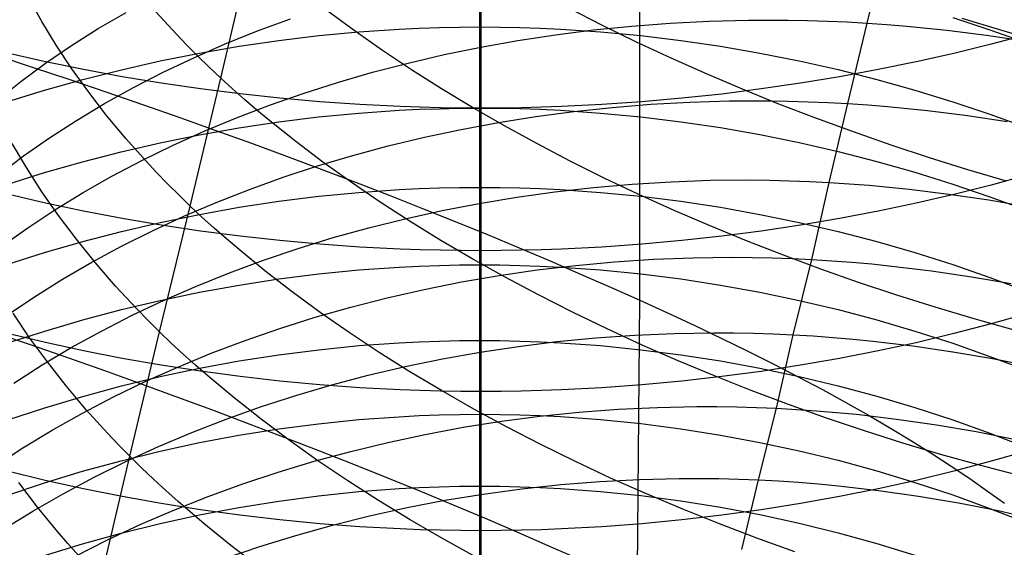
# Model space of a CAD drawing. Extents: x -383 to 1849, y -1185 to -529.
# Tile 718 of 870: x 1784.44 to 1796.32, y -1076.66 to -1070.29. Entities that reach past the tile are written whole.
import ezdxf

# ---------------------------------------------------------------- set-up
doc = ezdxf.new("R2010")
doc.units = 0
doc.layers.add('PREDEFINITO', color=7, linetype='CONTINUOUS')

msp = doc.modelspace()

# ---------------------------------------------------------------- linework, layer by layer
at = {"layer": 'PREDEFINITO'}
for p, q in [((1791.924, -1073.673, 433.135), (1791.926, -1066.895, 433.168)), ((1789.992, -1069.376, 626.348), (1789.992, -1070.375, 625.294)), ((1794.667, -1070.329, 525.061), (1794.914, -1069.337, 524.013)), ((1786.867, -1070.992, 494.601), (1787.239, -1069.425, 493.509)), ((1790.007, -1069.61, 664.078), (1790.007, -1071.355, 663.013)), ((1784.709, -1070.311, 498.373), (1784.55, -1070.024, 498.737)), ((1785.39, -1070.396, 518.295), (1785.725, -1070.2, 518.593)), ((1786.332, -1070.462, 495.22), (1786.085, -1070.193, 495.543)), ((1788.477, -1070.42, 492.38), (1788.148, -1070.177, 492.647)), ((1791.473, -1070.356, 489.734), (1791.07, -1070.15, 489.924)), ((1784.883, -1070.596, 498.014), (1784.709, -1070.311, 498.373)), ((1787.311, -1070.424, 521.06), (1787.708, -1070.276, 521.311)), ((1791.365, -1070.41, 524.225), (1791.827, -1070.364, 524.378)), ((1791.885, -1070.558, 489.556), (1791.473, -1070.356, 489.734)), ((1791.827, -1070.364, 524.378), (1792.293, -1070.328, 524.52)), ((1792.293, -1070.328, 524.52), (1792.763, -1070.305, 524.651)), ((1792.763, -1070.305, 524.651), (1793.236, -1070.293, 524.771)), ((1793.236, -1070.293, 524.771), (1793.711, -1070.293, 524.88)), ((1793.711, -1070.293, 524.88), (1793.949, -1070.297, 524.929)), ((1793.949, -1070.297, 524.929), (1794.188, -1070.305, 524.976)), ((1794.188, -1070.305, 524.976), (1794.428, -1070.315, 525.02)), ((1794.428, -1070.315, 525.02), (1794.667, -1070.329, 525.061)), ((1794.435, -1071.301, 526.13), (1794.667, -1070.329, 525.061)), ((1794.667, -1070.329, 525.061), (1794.908, -1070.346, 525.098)), ((1794.908, -1070.346, 525.098), (1795.148, -1070.366, 525.133)), ((1795.148, -1070.366, 525.133), (1795.388, -1070.389, 525.165)), ((1795.701, -1070.262, 627.132), (1796.151, -1070.411, 627.263)), ((1796.28, -1070.416, 487.44), (1795.815, -1070.272, 487.507)), ((1785.065, -1070.601, 517.99), (1785.39, -1070.396, 518.295)), ((1786.46, -1070.596, 495.062), (1786.332, -1070.462, 495.22)), ((1786.922, -1070.581, 520.802), (1787.311, -1070.424, 521.06)), ((1787.568, -1070.538, 625.432), (1788.05, -1070.48, 625.383)), ((1788.05, -1070.48, 625.383), (1788.534, -1070.434, 625.344)), ((1788.818, -1070.658, 492.124), (1788.477, -1070.42, 492.38)), ((1788.534, -1070.434, 625.344), (1789.019, -1070.402, 625.316)), ((1789.019, -1070.402, 625.316), (1789.262, -1070.39, 625.307)), ((1789.262, -1070.39, 625.307), (1789.506, -1070.382, 625.3)), ((1789.506, -1070.382, 625.3), (1789.749, -1070.377, 625.295)), ((1789.749, -1070.377, 625.295), (1789.992, -1070.375, 625.294)), ((1789.992, -1070.375, 625.294), (1790.236, -1070.377, 625.295)), ((1789.992, -1070.375, 625.294), (1789.992, -1071.355, 624.22)), ((1790.236, -1070.377, 625.295), (1790.479, -1070.382, 625.299)), ((1790.454, -1070.538, 523.887), (1790.907, -1070.469, 524.061)), ((1790.479, -1070.382, 625.299), (1790.723, -1070.39, 625.307)), ((1790.723, -1070.39, 625.307), (1790.966, -1070.401, 625.316)), ((1790.907, -1070.469, 524.061), (1791.365, -1070.41, 524.225)), ((1790.966, -1070.401, 625.316), (1791.451, -1070.434, 625.344)), ((1791.451, -1070.434, 625.344), (1791.936, -1070.48, 625.383)), ((1791.936, -1070.48, 625.383), (1792.418, -1070.538, 625.432)), ((1795.388, -1070.389, 525.165), (1795.629, -1070.415, 525.193)), ((1795.629, -1070.415, 525.193), (1796.11, -1070.476, 525.241)), ((1796.11, -1070.476, 525.241), (1796.591, -1070.549, 525.277)), ((1796.151, -1070.411, 627.263), (1796.595, -1070.569, 627.403)), ((1796.61, -1070.466, 661.685), (1796.166, -1070.584, 661.861)), ((1796.749, -1070.553, 487.387), (1796.28, -1070.416, 487.44)), ((1784.753, -1070.814, 517.679), (1785.065, -1070.601, 517.99)), ((1785.071, -1070.881, 497.663), (1784.883, -1070.596, 498.014)), ((1786.592, -1070.729, 494.906), (1786.46, -1070.596, 495.062)), ((1786.542, -1070.747, 520.536), (1786.922, -1070.581, 520.802)), ((1786.611, -1070.691, 625.562), (1787.088, -1070.608, 625.492)), ((1787.088, -1070.608, 625.492), (1787.568, -1070.538, 625.432)), ((1790.006, -1070.618, 523.704), (1790.454, -1070.538, 523.887)), ((1792.304, -1070.753, 489.389), (1791.885, -1070.558, 489.556)), ((1792.418, -1070.538, 625.432), (1792.898, -1070.608, 625.492)), ((1792.898, -1070.608, 625.492), (1793.375, -1070.691, 625.562)), ((1796.166, -1070.584, 661.861), (1795.716, -1070.694, 662.026)), ((1784.138, -1070.709, 437.823), (1784.593, -1070.859, 437.652)), ((1784.751, -1070.796, 662.178), (1784.295, -1070.693, 662.025)), ((1786.138, -1070.785, 625.643), (1786.611, -1070.691, 625.562)), ((1786.728, -1070.861, 494.752), (1786.592, -1070.729, 494.906)), ((1789.17, -1070.893, 491.88), (1788.818, -1070.658, 492.124)), ((1789.128, -1070.811, 523.308), (1789.564, -1070.709, 523.51)), ((1789.564, -1070.709, 523.51), (1790.006, -1070.618, 523.704)), ((1793.375, -1070.691, 625.562), (1793.849, -1070.785, 625.642)), ((1795.716, -1070.694, 662.026), (1795.261, -1070.797, 662.179)), ((1784.454, -1071.035, 517.362), (1784.753, -1070.814, 517.679)), ((1785.212, -1070.89, 662.319), (1784.751, -1070.796, 662.178)), ((1785.668, -1070.892, 625.733), (1786.138, -1070.785, 625.643)), ((1786.172, -1070.923, 520.263), (1786.542, -1070.747, 520.536)), ((1788.698, -1070.923, 523.096), (1789.128, -1070.811, 523.308)), ((1792.731, -1070.943, 489.235), (1792.304, -1070.753, 489.389)), ((1793.849, -1070.785, 625.642), (1794.319, -1070.891, 625.732)), ((1795.261, -1070.797, 662.179), (1794.8, -1070.891, 662.32)), ((1784.593, -1070.859, 437.652), (1785.045, -1071.01, 437.471)), ((1785.274, -1071.163, 497.319), (1785.071, -1070.881, 497.663)), ((1785.203, -1071.009, 625.833), (1785.668, -1070.892, 625.733)), ((1785.678, -1070.977, 662.448), (1785.212, -1070.89, 662.319)), ((1785.813, -1071.107, 519.983), (1786.172, -1070.923, 520.263)), ((1786.867, -1070.992, 494.601), (1786.728, -1070.861, 494.752)), ((1788.276, -1071.045, 522.875), (1788.698, -1070.923, 523.096)), ((1789.533, -1071.123, 491.646), (1789.17, -1070.893, 491.88)), ((1793.164, -1071.128, 489.093), (1792.731, -1070.943, 489.235)), ((1794.319, -1070.891, 625.732), (1794.784, -1071.009, 625.832)), ((1794.8, -1070.891, 662.32), (1794.334, -1070.977, 662.449)), ((1784.167, -1071.264, 517.04), (1784.454, -1071.035, 517.362)), ((1784.742, -1071.138, 625.942), (1785.203, -1071.009, 625.833)), ((1785.045, -1071.01, 437.471), (1785.492, -1071.162, 437.282)), ((1786.148, -1071.054, 662.564), (1785.678, -1070.977, 662.448)), ((1786.622, -1071.124, 662.667), (1786.148, -1071.054, 662.564)), ((1786.499, -1072.538, 495.724), (1786.867, -1070.992, 494.601)), ((1787.01, -1071.122, 494.452), (1786.867, -1070.992, 494.601)), ((1787.861, -1071.178, 522.646), (1788.276, -1071.045, 522.875)), ((1793.864, -1071.055, 662.565), (1793.39, -1071.124, 662.668)), ((1794.334, -1070.977, 662.449), (1793.864, -1071.055, 662.565)), ((1794.784, -1071.009, 625.832), (1795.245, -1071.138, 625.942)), ((1784.287, -1071.278, 626.061), (1784.742, -1071.138, 625.942)), ((1785.49, -1071.443, 496.983), (1785.274, -1071.163, 497.319)), ((1785.464, -1071.301, 519.696), (1785.813, -1071.107, 519.983)), ((1785.492, -1071.162, 437.282), (1785.936, -1071.316, 437.083)), ((1787.1, -1071.184, 662.757), (1786.622, -1071.124, 662.667)), ((1787.156, -1071.252, 494.307), (1787.01, -1071.122, 494.452)), ((1787.58, -1071.236, 662.834), (1787.1, -1071.184, 662.757)), ((1787.454, -1071.32, 522.409), (1787.861, -1071.178, 522.646)), ((1789.906, -1071.348, 491.423), (1789.533, -1071.123, 491.646)), ((1792.913, -1071.185, 662.758), (1792.433, -1071.236, 662.835)), ((1793.39, -1071.124, 662.668), (1792.913, -1071.185, 662.758)), ((1793.604, -1071.306, 488.963), (1793.164, -1071.128, 489.093)), ((1795.245, -1071.138, 625.942), (1795.701, -1071.278, 626.061)), ((1785.126, -1071.503, 519.402), (1785.464, -1071.301, 519.696)), ((1785.936, -1071.316, 437.083), (1786.375, -1071.47, 436.876)), ((1787.056, -1071.472, 522.163), (1787.454, -1071.32, 522.409)), ((1787.305, -1071.38, 494.163), (1787.156, -1071.252, 494.307)), ((1788.063, -1071.278, 662.898), (1787.58, -1071.236, 662.834)), ((1788.547, -1071.312, 662.948), (1788.063, -1071.278, 662.898)), ((1789.033, -1071.336, 662.984), (1788.547, -1071.312, 662.948)), ((1791.467, -1071.312, 662.948), (1790.981, -1071.336, 662.984)), ((1791.951, -1071.279, 662.898), (1791.467, -1071.312, 662.948)), ((1791.593, -1071.347, 525.462), (1792.059, -1071.309, 525.601)), ((1792.433, -1071.236, 662.835), (1791.951, -1071.279, 662.898)), ((1792.059, -1071.309, 525.601), (1792.529, -1071.283, 525.729)), ((1792.529, -1071.283, 525.729), (1793.002, -1071.269, 525.847)), ((1793.002, -1071.269, 525.847), (1793.478, -1071.267, 525.953)), ((1793.478, -1071.267, 525.953), (1793.717, -1071.271, 526.001)), ((1794.05, -1071.478, 488.846), (1793.604, -1071.306, 488.963)), ((1793.717, -1071.271, 526.001), (1793.956, -1071.278, 526.047)), ((1793.956, -1071.278, 526.047), (1794.195, -1071.288, 526.09)), ((1794.195, -1071.288, 526.09), (1794.435, -1071.301, 526.13)), ((1794.211, -1072.253, 527.217), (1794.435, -1071.301, 526.13)), ((1794.435, -1071.301, 526.13), (1794.675, -1071.317, 526.167)), ((1794.675, -1071.317, 526.167), (1794.916, -1071.336, 526.2)), ((1795.701, -1071.278, 626.061), (1796.151, -1071.428, 626.189)), ((1787.458, -1071.508, 494.022), (1787.305, -1071.38, 494.163)), ((1788.049, -1071.462, 624.308), (1788.533, -1071.416, 624.27)), ((1788.533, -1071.416, 624.27), (1789.019, -1071.382, 624.243)), ((1789.019, -1071.382, 624.243), (1789.262, -1071.37, 624.233)), ((1789.276, -1071.344, 662.996), (1789.033, -1071.336, 662.984)), ((1789.262, -1071.37, 624.233), (1789.505, -1071.362, 624.226)), ((1789.52, -1071.35, 663.005), (1789.276, -1071.344, 662.996)), ((1789.505, -1071.362, 624.226), (1789.749, -1071.357, 624.222)), ((1789.763, -1071.354, 663.011), (1789.52, -1071.35, 663.005)), ((1789.749, -1071.357, 624.222), (1789.992, -1071.355, 624.22)), ((1790.007, -1071.355, 663.013), (1789.763, -1071.354, 663.011)), ((1790.29, -1071.569, 491.212), (1789.906, -1071.348, 491.423)), ((1789.992, -1071.355, 624.22), (1790.236, -1071.356, 624.222)), ((1789.992, -1071.355, 624.22), (1789.992, -1072.312, 623.128)), ((1790.251, -1071.354, 663.011), (1790.007, -1071.355, 663.013)), ((1790.007, -1071.355, 663.013), (1790.007, -1073.077, 661.914)), ((1790.236, -1071.356, 624.222), (1790.479, -1071.361, 624.226)), ((1790.494, -1071.35, 663.005), (1790.251, -1071.354, 663.011)), ((1790.479, -1071.361, 624.226), (1790.723, -1071.37, 624.233)), ((1790.738, -1071.344, 662.996), (1790.494, -1071.35, 663.005)), ((1790.671, -1071.457, 525.152), (1791.13, -1071.396, 525.312)), ((1790.723, -1071.37, 624.233), (1790.966, -1071.381, 624.242)), ((1790.981, -1071.336, 662.984), (1790.738, -1071.344, 662.996)), ((1790.966, -1071.381, 624.242), (1791.451, -1071.415, 624.269)), ((1791.13, -1071.396, 525.312), (1791.593, -1071.347, 525.462)), ((1791.451, -1071.415, 624.269), (1791.936, -1071.461, 624.307)), ((1794.916, -1071.336, 526.2), (1795.156, -1071.359, 526.231)), ((1795.156, -1071.359, 526.231), (1795.397, -1071.384, 526.259)), ((1795.397, -1071.384, 526.259), (1795.878, -1071.445, 526.306)), ((1796.151, -1071.428, 626.189), (1796.595, -1071.59, 626.326)), ((1784.8, -1071.714, 519.102), (1785.126, -1071.503, 519.402)), ((1785.721, -1071.721, 496.655), (1785.49, -1071.443, 496.983)), ((1786.375, -1071.47, 436.876), (1786.809, -1071.625, 436.66)), ((1786.666, -1071.634, 521.91), (1787.056, -1071.472, 522.163)), ((1787.087, -1071.594, 624.415), (1787.567, -1071.522, 624.357)), ((1787.773, -1071.76, 493.748), (1787.458, -1071.508, 494.022)), ((1787.567, -1071.522, 624.357), (1788.049, -1071.462, 624.308)), ((1789.769, -1071.612, 524.802), (1790.218, -1071.529, 524.982)), ((1790.218, -1071.529, 524.982), (1790.671, -1071.457, 525.152)), ((1791.936, -1071.461, 624.307), (1792.418, -1071.52, 624.355)), ((1792.418, -1071.52, 624.355), (1792.898, -1071.591, 624.413)), ((1794.502, -1071.643, 488.742), (1794.05, -1071.478, 488.846)), ((1795.878, -1071.445, 526.306), (1796.36, -1071.517, 526.341)), ((1786.137, -1071.774, 624.563), (1786.61, -1071.678, 624.484)), ((1786.286, -1071.806, 521.649), (1786.666, -1071.634, 521.91)), ((1786.61, -1071.678, 624.484), (1787.087, -1071.594, 624.415)), ((1786.809, -1071.625, 436.66), (1787.238, -1071.78, 436.435)), ((1789.326, -1071.707, 524.613), (1789.769, -1071.612, 524.802)), ((1790.683, -1071.784, 491.013), (1790.29, -1071.569, 491.212)), ((1792.898, -1071.591, 624.413), (1793.375, -1071.675, 624.482)), ((1793.375, -1071.675, 624.482), (1793.849, -1071.771, 624.56)), ((1794.958, -1071.802, 488.65), (1794.502, -1071.643, 488.742)), ((1784.523, -1072.074, 499.142), (1784.351, -1071.782, 499.495)), ((1784.486, -1071.933, 518.796), (1784.8, -1071.714, 519.102)), ((1785.667, -1071.882, 624.651), (1786.137, -1071.774, 624.563)), ((1785.967, -1071.997, 496.335), (1785.721, -1071.721, 496.655)), ((1787.238, -1071.78, 436.435), (1787.662, -1071.936, 436.202)), ((1788.1, -1072.007, 493.485), (1787.773, -1071.76, 493.748)), ((1788.89, -1071.812, 524.415), (1789.326, -1071.707, 524.613)), ((1791.085, -1071.994, 490.824), (1790.683, -1071.784, 491.013)), ((1793.849, -1071.771, 624.56), (1794.319, -1071.879, 624.648)), ((1785.201, -1072.002, 624.749), (1785.667, -1071.882, 624.651)), ((1785.916, -1071.986, 521.381), (1786.286, -1071.806, 521.649)), ((1788.46, -1071.927, 524.208), (1788.89, -1071.812, 524.415)), ((1794.319, -1071.879, 624.648), (1794.784, -1071.998, 624.746)), ((1795.419, -1071.954, 488.572), (1794.958, -1071.802, 488.65)), ((1784.185, -1072.16, 518.485), (1784.486, -1071.933, 518.796)), ((1784.741, -1072.134, 624.856), (1785.201, -1072.002, 624.749)), ((1785.555, -1072.176, 521.106), (1785.916, -1071.986, 521.381)), ((1786.094, -1072.133, 496.179), (1785.967, -1071.997, 496.335)), ((1787.662, -1071.936, 436.202), (1788.081, -1072.093, 435.961)), ((1788.037, -1072.054, 523.992), (1788.46, -1071.927, 524.208)), ((1788.44, -1072.251, 493.232), (1788.1, -1072.007, 493.485)), ((1791.495, -1072.199, 490.648), (1791.085, -1071.994, 490.824)), ((1794.784, -1071.998, 624.746), (1795.245, -1072.129, 624.853)), ((1795.884, -1072.1, 488.506), (1795.419, -1071.954, 488.572)), ((1784.285, -1072.277, 624.973), (1784.741, -1072.134, 624.856)), ((1784.709, -1072.364, 498.796), (1784.523, -1072.074, 499.142)), ((1786.226, -1072.269, 496.025), (1786.094, -1072.133, 496.179)), ((1787.621, -1072.19, 523.767), (1788.037, -1072.054, 523.992)), ((1788.081, -1072.093, 435.961), (1788.494, -1072.251, 435.712)), ((1795.245, -1072.129, 624.853), (1795.701, -1072.272, 624.969)), ((1796.352, -1072.237, 488.454), (1795.884, -1072.1, 488.506)), ((1785.206, -1072.375, 520.824), (1785.555, -1072.176, 521.106)), ((1786.361, -1072.404, 495.873), (1786.226, -1072.269, 496.025)), ((1787.214, -1072.337, 523.535), (1787.621, -1072.19, 523.767)), ((1788.791, -1072.49, 492.99), (1788.44, -1072.251, 493.232)), ((1788.494, -1072.251, 435.712), (1788.901, -1072.408, 435.454)), ((1791.365, -1072.313, 526.562), (1791.832, -1072.272, 526.698)), ((1791.914, -1072.397, 490.483), (1791.495, -1072.199, 490.648)), ((1791.832, -1072.272, 526.698), (1792.303, -1072.244, 526.824)), ((1792.303, -1072.244, 526.824), (1792.777, -1072.227, 526.94)), ((1792.777, -1072.227, 526.94), (1793.253, -1072.223, 527.044)), ((1793.253, -1072.223, 527.044), (1793.492, -1072.226, 527.091)), ((1793.492, -1072.226, 527.091), (1793.731, -1072.232, 527.136)), ((1793.731, -1072.232, 527.136), (1793.971, -1072.241, 527.178)), ((1793.971, -1072.241, 527.178), (1794.211, -1072.253, 527.217)), ((1794.002, -1073.183, 528.326), (1794.211, -1072.253, 527.217)), ((1794.211, -1072.253, 527.217), (1794.452, -1072.268, 527.254)), ((1794.452, -1072.268, 527.254), (1794.692, -1072.287, 527.287)), ((1795.701, -1072.272, 624.969), (1796.151, -1072.425, 625.094)), ((1796.61, -1072.162, 660.603), (1796.166, -1072.284, 660.778)), ((1784.91, -1072.652, 498.457), (1784.709, -1072.364, 498.796)), ((1784.867, -1072.582, 520.536), (1785.206, -1072.375, 520.824)), ((1786.814, -1072.493, 523.294), (1787.214, -1072.337, 523.535)), ((1788.05, -1072.42, 623.213), (1788.534, -1072.373, 623.176)), ((1788.534, -1072.373, 623.176), (1789.019, -1072.339, 623.149)), ((1789.019, -1072.339, 623.149), (1789.262, -1072.327, 623.14)), ((1789.262, -1072.327, 623.14), (1789.506, -1072.319, 623.133)), ((1789.506, -1072.319, 623.133), (1789.749, -1072.313, 623.129)), ((1789.749, -1072.313, 623.129), (1789.992, -1072.312, 623.128)), ((1789.992, -1072.312, 623.128), (1790.236, -1072.313, 623.129)), ((1789.992, -1072.312, 623.128), (1789.992, -1073.247, 622.017)), ((1790.236, -1072.313, 623.129), (1790.479, -1072.319, 623.133)), ((1790.442, -1072.429, 526.258), (1790.901, -1072.365, 526.415)), ((1790.479, -1072.319, 623.133), (1790.723, -1072.327, 623.14)), ((1790.723, -1072.327, 623.14), (1790.966, -1072.339, 623.149)), ((1790.901, -1072.365, 526.415), (1791.365, -1072.313, 526.562)), ((1790.966, -1072.339, 623.149), (1791.451, -1072.373, 623.176)), ((1791.451, -1072.373, 623.176), (1791.936, -1072.42, 623.213)), ((1794.692, -1072.287, 527.287), (1794.933, -1072.309, 527.317)), ((1794.933, -1072.309, 527.317), (1795.174, -1072.334, 527.344)), ((1795.174, -1072.334, 527.344), (1795.655, -1072.393, 527.39)), ((1795.655, -1072.393, 527.39), (1796.137, -1072.464, 527.424)), ((1796.166, -1072.284, 660.778), (1795.716, -1072.397, 660.94)), ((1784.751, -1072.502, 661.09), (1784.295, -1072.396, 660.939)), ((1785.212, -1072.599, 661.229), (1784.751, -1072.502, 661.09)), ((1786.499, -1072.538, 495.724), (1786.361, -1072.404, 495.873)), ((1786.424, -1072.66, 523.046), (1786.814, -1072.493, 523.294)), ((1787.088, -1072.553, 623.317), (1787.568, -1072.48, 623.26)), ((1787.568, -1072.48, 623.26), (1788.05, -1072.42, 623.213)), ((1789.153, -1072.724, 492.76), (1788.791, -1072.49, 492.99)), ((1788.901, -1072.408, 435.454), (1789.302, -1072.566, 435.19)), ((1789.538, -1072.592, 525.915), (1789.987, -1072.505, 526.091)), ((1789.987, -1072.505, 526.091), (1790.442, -1072.429, 526.258)), ((1792.34, -1072.59, 490.331), (1791.914, -1072.397, 490.483)), ((1791.936, -1072.42, 623.213), (1792.418, -1072.48, 623.26)), ((1792.418, -1072.48, 623.26), (1792.898, -1072.552, 623.317)), ((1795.261, -1072.503, 661.091), (1794.8, -1072.6, 661.23)), ((1795.716, -1072.397, 660.94), (1795.261, -1072.503, 661.091)), ((1796.137, -1072.464, 527.424), (1796.617, -1072.548, 527.447)), ((1796.151, -1072.425, 625.094), (1796.595, -1072.589, 625.228)), ((1784.54, -1072.799, 520.242), (1784.867, -1072.582, 520.536)), ((1785.678, -1072.688, 661.356), (1785.212, -1072.599, 661.229)), ((1786.13, -1074.055, 496.884), (1786.499, -1072.538, 495.724)), ((1786.641, -1072.671, 495.577), (1786.499, -1072.538, 495.724)), ((1786.611, -1072.638, 623.384), (1787.088, -1072.553, 623.317)), ((1789.094, -1072.69, 525.729), (1789.538, -1072.592, 525.915)), ((1789.302, -1072.566, 435.19), (1789.697, -1072.725, 434.917)), ((1792.773, -1072.777, 490.19), (1792.34, -1072.59, 490.331)), ((1792.898, -1072.552, 623.317), (1793.375, -1072.638, 623.383)), ((1794.8, -1072.6, 661.23), (1794.334, -1072.688, 661.357)), ((1785.126, -1072.939, 498.125), (1784.91, -1072.652, 498.457)), ((1785.668, -1072.845, 623.546), (1786.138, -1072.735, 623.46)), ((1786.148, -1072.768, 661.471), (1785.678, -1072.688, 661.356)), ((1786.043, -1072.836, 522.79), (1786.424, -1072.66, 523.046)), ((1786.138, -1072.735, 623.46), (1786.611, -1072.638, 623.384)), ((1786.787, -1072.803, 495.433), (1786.641, -1072.671, 495.577)), ((1788.656, -1072.799, 525.534), (1789.094, -1072.69, 525.729)), ((1789.525, -1072.954, 492.54), (1789.153, -1072.724, 492.76)), ((1789.697, -1072.725, 434.917), (1790.085, -1072.883, 434.637)), ((1793.375, -1072.638, 623.383), (1793.849, -1072.735, 623.46)), ((1793.849, -1072.735, 623.46), (1794.319, -1072.845, 623.546)), ((1794.334, -1072.688, 661.357), (1793.864, -1072.768, 661.472)), ((1784.225, -1073.023, 519.942), (1784.54, -1072.799, 520.242)), ((1785.203, -1072.966, 623.641), (1785.668, -1072.845, 623.546)), ((1785.671, -1073.021, 522.528), (1786.043, -1072.836, 522.79)), ((1786.622, -1072.839, 661.573), (1786.148, -1072.768, 661.471)), ((1787.1, -1072.901, 661.662), (1786.622, -1072.839, 661.573)), ((1786.935, -1072.934, 495.291), (1786.787, -1072.803, 495.433)), ((1788.225, -1072.919, 525.331), (1788.656, -1072.799, 525.534)), ((1793.212, -1072.958, 490.062), (1792.773, -1072.777, 490.19)), ((1793.39, -1072.84, 661.573), (1792.913, -1072.902, 661.662)), ((1793.864, -1072.768, 661.472), (1793.39, -1072.84, 661.573)), ((1794.319, -1072.845, 623.546), (1794.784, -1072.966, 623.641)), ((1784.742, -1073.1, 623.746), (1785.203, -1072.966, 623.641)), ((1785.355, -1073.223, 497.802), (1785.126, -1072.939, 498.125)), ((1787.088, -1073.064, 495.152), (1786.935, -1072.934, 495.291)), ((1787.58, -1072.954, 661.738), (1787.1, -1072.901, 661.662)), ((1788.063, -1072.998, 661.8), (1787.58, -1072.954, 661.738)), ((1787.801, -1073.05, 525.119), (1788.225, -1072.919, 525.331)), ((1789.908, -1073.178, 492.331), (1789.525, -1072.954, 492.54)), ((1790.085, -1072.883, 434.637), (1790.467, -1073.041, 434.35)), ((1792.433, -1072.955, 661.738), (1791.951, -1072.998, 661.801)), ((1792.913, -1072.902, 661.662), (1792.433, -1072.955, 661.738)), ((1793.658, -1073.132, 489.947), (1793.212, -1072.958, 490.062)), ((1794.784, -1072.966, 623.641), (1795.245, -1073.099, 623.745)), ((1784.287, -1073.244, 623.859), (1784.742, -1073.1, 623.746)), ((1785.31, -1073.216, 522.258), (1785.671, -1073.021, 522.528)), ((1787.401, -1073.321, 494.882), (1787.088, -1073.064, 495.152)), ((1787.384, -1073.191, 524.899), (1787.801, -1073.05, 525.119)), ((1788.547, -1073.033, 661.85), (1788.063, -1072.998, 661.8)), ((1789.033, -1073.057, 661.885), (1788.547, -1073.033, 661.85)), ((1789.276, -1073.066, 661.898), (1789.033, -1073.057, 661.885)), ((1789.52, -1073.072, 661.906), (1789.276, -1073.066, 661.898)), ((1789.763, -1073.076, 661.912), (1789.52, -1073.072, 661.906)), ((1790.007, -1073.077, 661.914), (1789.763, -1073.076, 661.912)), ((1790.251, -1073.076, 661.912), (1790.007, -1073.077, 661.914)), ((1790.007, -1073.077, 661.914), (1790.007, -1074.777, 660.781)), ((1790.494, -1073.072, 661.907), (1790.251, -1073.076, 661.912)), ((1790.467, -1073.041, 434.35), (1790.842, -1073.2, 434.056)), ((1790.738, -1073.066, 661.898), (1790.494, -1073.072, 661.907)), ((1790.981, -1073.057, 661.885), (1790.738, -1073.066, 661.898)), ((1791.467, -1073.033, 661.85), (1790.981, -1073.057, 661.885)), ((1791.951, -1072.998, 661.801), (1791.467, -1073.033, 661.85)), ((1795.245, -1073.099, 623.745), (1795.701, -1073.244, 623.859)), ((1784.959, -1073.42, 521.982), (1785.31, -1073.216, 522.258)), ((1785.599, -1073.503, 497.487), (1785.355, -1073.223, 497.802)), ((1786.975, -1073.342, 524.67), (1787.384, -1073.191, 524.899)), ((1790.3, -1073.397, 492.133), (1789.908, -1073.178, 492.331)), ((1790.842, -1073.2, 434.056), (1791.21, -1073.358, 433.756)), ((1791.153, -1073.254, 527.686), (1791.621, -1073.211, 527.819)), ((1791.621, -1073.211, 527.819), (1792.092, -1073.18, 527.942)), ((1792.092, -1073.18, 527.942), (1792.567, -1073.162, 528.055)), ((1792.567, -1073.162, 528.055), (1793.043, -1073.156, 528.156)), ((1793.043, -1073.156, 528.156), (1793.282, -1073.158, 528.203)), ((1793.282, -1073.158, 528.203), (1793.522, -1073.163, 528.247)), ((1793.522, -1073.163, 528.247), (1793.762, -1073.172, 528.288)), ((1794.109, -1073.299, 489.843), (1793.658, -1073.132, 489.947)), ((1793.762, -1073.172, 528.288), (1794.002, -1073.183, 528.326)), ((1793.776, -1074.091, 529.448), (1794.002, -1073.183, 528.326)), ((1794.002, -1073.183, 528.326), (1794.242, -1073.198, 528.361)), ((1794.242, -1073.198, 528.361), (1794.483, -1073.216, 528.394)), ((1794.483, -1073.216, 528.394), (1794.724, -1073.237, 528.423)), ((1786.574, -1073.504, 524.434), (1786.975, -1073.342, 524.67)), ((1787.728, -1073.574, 494.622), (1787.401, -1073.321, 494.882)), ((1788.05, -1073.357, 622.1), (1788.534, -1073.309, 622.064)), ((1788.534, -1073.309, 622.064), (1789.019, -1073.275, 622.038)), ((1789.019, -1073.275, 622.038), (1789.262, -1073.263, 622.029)), ((1789.262, -1073.263, 622.029), (1789.506, -1073.254, 622.023)), ((1789.506, -1073.254, 622.023), (1789.749, -1073.249, 622.019)), ((1789.749, -1073.249, 622.019), (1789.992, -1073.247, 622.017)), ((1789.992, -1073.247, 622.017), (1790.236, -1073.249, 622.019)), ((1789.992, -1073.247, 622.017), (1789.992, -1074.16, 620.889)), ((1790.228, -1073.376, 527.389), (1790.688, -1073.309, 527.542)), ((1790.236, -1073.249, 622.019), (1790.479, -1073.254, 622.023)), ((1790.479, -1073.254, 622.023), (1790.723, -1073.263, 622.029)), ((1790.688, -1073.309, 527.542), (1791.153, -1073.254, 527.686)), ((1790.723, -1073.263, 622.029), (1790.966, -1073.275, 622.038)), ((1790.966, -1073.275, 622.038), (1791.451, -1073.309, 622.064)), ((1791.451, -1073.309, 622.064), (1791.936, -1073.357, 622.1)), ((1794.565, -1073.46, 489.753), (1794.109, -1073.299, 489.843)), ((1794.724, -1073.237, 528.423), (1794.965, -1073.262, 528.45)), ((1794.965, -1073.262, 528.45), (1795.447, -1073.32, 528.494)), ((1795.447, -1073.32, 528.494), (1795.928, -1073.391, 528.528)), ((1795.701, -1073.244, 623.859), (1796.151, -1073.4, 623.981)), ((1784.62, -1073.633, 521.7), (1784.959, -1073.42, 521.982)), ((1787.088, -1073.491, 622.201), (1787.568, -1073.418, 622.146)), ((1787.568, -1073.418, 622.146), (1788.05, -1073.357, 622.1)), ((1789.322, -1073.544, 527.054), (1789.772, -1073.454, 527.226)), ((1789.772, -1073.454, 527.226), (1790.228, -1073.376, 527.389)), ((1790.701, -1073.611, 491.948), (1790.3, -1073.397, 492.133)), ((1791.21, -1073.358, 433.756), (1791.57, -1073.516, 433.449)), ((1791.936, -1073.357, 622.1), (1792.418, -1073.418, 622.146)), ((1792.418, -1073.418, 622.146), (1792.898, -1073.492, 622.201)), ((1795.026, -1073.614, 489.675), (1794.565, -1073.46, 489.753)), ((1795.928, -1073.391, 528.528), (1796.408, -1073.474, 528.55)), ((1796.151, -1073.4, 623.981), (1796.595, -1073.566, 624.112)), ((1785.727, -1073.643, 497.333), (1785.599, -1073.503, 497.487)), ((1786.138, -1073.677, 622.341), (1786.611, -1073.578, 622.266)), ((1786.183, -1073.675, 524.191), (1786.574, -1073.504, 524.434)), ((1786.611, -1073.578, 622.266), (1787.088, -1073.491, 622.201)), ((1788.066, -1073.822, 494.372), (1787.728, -1073.574, 494.622)), ((1788.877, -1073.645, 526.872), (1789.322, -1073.544, 527.054)), ((1791.57, -1073.516, 433.449), (1791.924, -1073.673, 433.135)), ((1792.898, -1073.492, 622.201), (1793.375, -1073.578, 622.266)), ((1793.375, -1073.578, 622.266), (1793.849, -1073.677, 622.341)), ((1784.292, -1073.854, 521.412), (1784.62, -1073.633, 521.7)), ((1785.669, -1073.788, 622.424), (1786.138, -1073.677, 622.341)), ((1785.857, -1073.781, 497.181), (1785.727, -1073.643, 497.333)), ((1785.8, -1073.856, 523.94), (1786.183, -1073.675, 524.191)), ((1788.438, -1073.758, 526.682), (1788.877, -1073.645, 526.872)), ((1791.111, -1073.819, 491.773), (1790.701, -1073.611, 491.948)), ((1791.896, -1077.121, 433.127), (1791.924, -1073.673, 433.135)), ((1791.924, -1073.673, 433.135), (1792.26, -1073.827, 432.823)), ((1793.849, -1073.677, 622.341), (1794.319, -1073.788, 622.425)), ((1795.49, -1073.76, 489.61), (1795.026, -1073.614, 489.675)), ((1785.203, -1073.911, 622.517), (1785.669, -1073.788, 622.424)), ((1785.992, -1073.919, 497.031), (1785.857, -1073.781, 497.181)), ((1788.006, -1073.881, 526.483), (1788.438, -1073.758, 526.682)), ((1791.529, -1074.021, 491.611), (1791.111, -1073.819, 491.773)), ((1794.319, -1073.788, 622.425), (1794.784, -1073.912, 622.517)), ((1795.958, -1073.899, 489.558), (1795.49, -1073.76, 489.61)), ((1784.561, -1074.127, 499.62), (1784.361, -1073.832, 499.955)), ((1784.743, -1074.047, 622.619), (1785.203, -1073.911, 622.517)), ((1785.427, -1074.047, 523.683), (1785.8, -1073.856, 523.94)), ((1786.13, -1074.055, 496.884), (1785.992, -1073.919, 497.031)), ((1787.581, -1074.015, 526.276), (1788.006, -1073.881, 526.483)), ((1788.416, -1074.066, 494.133), (1788.066, -1073.822, 494.372)), ((1792.26, -1073.827, 432.823), (1792.59, -1073.98, 432.501)), ((1794.784, -1073.912, 622.517), (1795.245, -1074.047, 622.619)), ((1796.43, -1074.03, 489.52), (1795.958, -1073.899, 489.558)), ((1796.61, -1073.836, 659.489), (1796.166, -1073.961, 659.661)), ((1784.287, -1074.193, 622.729), (1784.743, -1074.047, 622.619)), ((1785.064, -1074.247, 523.418), (1785.427, -1074.047, 523.683)), ((1785.772, -1075.559, 498.069), (1786.13, -1074.055, 496.884)), ((1786.271, -1074.191, 496.74), (1786.13, -1074.055, 496.884)), ((1787.163, -1074.16, 526.06), (1787.581, -1074.015, 526.276)), ((1791.954, -1074.216, 491.46), (1791.529, -1074.021, 491.611)), ((1792.59, -1073.98, 432.501), (1792.913, -1074.135, 432.169)), ((1795.245, -1074.047, 622.619), (1795.701, -1074.194, 622.73)), ((1796.166, -1073.961, 659.661), (1795.716, -1074.078, 659.821)), ((1784.123, -1074.058, 437.79), (1784.578, -1074.214, 437.62)), ((1784.751, -1074.186, 659.969), (1784.295, -1074.077, 659.82)), ((1784.775, -1074.419, 499.293), (1784.561, -1074.127, 499.62)), ((1786.752, -1074.315, 525.837), (1787.163, -1074.16, 526.06)), ((1788.778, -1074.304, 493.905), (1788.416, -1074.066, 494.133)), ((1789.262, -1074.176, 620.901), (1789.506, -1074.167, 620.894)), ((1789.506, -1074.167, 620.894), (1789.749, -1074.162, 620.89)), ((1789.749, -1074.162, 620.89), (1789.992, -1074.16, 620.889)), ((1789.992, -1074.16, 620.889), (1790.236, -1074.162, 620.89)), ((1789.992, -1074.16, 620.889), (1789.992, -1075.051, 619.743)), ((1790.236, -1074.162, 620.89), (1790.479, -1074.167, 620.894)), ((1790.46, -1074.232, 528.682), (1790.925, -1074.174, 528.823)), ((1790.479, -1074.167, 620.894), (1790.723, -1074.176, 620.901)), ((1790.925, -1074.174, 528.823), (1791.393, -1074.129, 528.953)), ((1791.393, -1074.129, 528.953), (1791.865, -1074.096, 529.074)), ((1791.865, -1074.096, 529.074), (1792.34, -1074.075, 529.183)), ((1792.34, -1074.075, 529.183), (1792.817, -1074.067, 529.283)), ((1792.817, -1074.067, 529.283), (1793.056, -1074.068, 529.328)), ((1792.913, -1074.135, 432.169), (1793.229, -1074.289, 431.828)), ((1793.056, -1074.068, 529.328), (1793.295, -1074.073, 529.371)), ((1793.295, -1074.073, 529.371), (1793.535, -1074.08, 529.411)), ((1793.535, -1074.08, 529.411), (1793.776, -1074.091, 529.448)), ((1793.576, -1074.979, 530.592), (1793.776, -1074.091, 529.448)), ((1793.776, -1074.091, 529.448), (1794.016, -1074.105, 529.483)), ((1794.016, -1074.105, 529.483), (1794.257, -1074.123, 529.514)), ((1794.257, -1074.123, 529.514), (1794.498, -1074.144, 529.543)), ((1794.498, -1074.144, 529.543), (1794.739, -1074.168, 529.569)), ((1794.739, -1074.168, 529.569), (1795.221, -1074.225, 529.612)), ((1795.716, -1074.078, 659.821), (1795.261, -1074.187, 659.97)), ((1784.578, -1074.214, 437.62), (1785.029, -1074.37, 437.441)), ((1784.712, -1074.456, 523.148), (1785.064, -1074.247, 523.418)), ((1785.212, -1074.286, 660.106), (1784.751, -1074.186, 659.969)), ((1785.678, -1074.377, 660.231), (1785.212, -1074.286, 660.106)), ((1786.416, -1074.326, 496.597), (1786.271, -1074.191, 496.74)), ((1787.568, -1074.334, 621.014), (1788.05, -1074.272, 620.97)), ((1788.05, -1074.272, 620.97), (1788.534, -1074.223, 620.935)), ((1788.534, -1074.223, 620.935), (1789.019, -1074.188, 620.909)), ((1789.019, -1074.188, 620.909), (1789.262, -1074.176, 620.901)), ((1789.999, -1074.301, 528.532), (1790.46, -1074.232, 528.682)), ((1790.723, -1074.176, 620.901), (1790.966, -1074.188, 620.909)), ((1790.966, -1074.188, 620.909), (1791.451, -1074.223, 620.935)), ((1791.451, -1074.223, 620.935), (1791.936, -1074.272, 620.97)), ((1791.936, -1074.272, 620.97), (1792.418, -1074.333, 621.014)), ((1792.386, -1074.406, 491.321), (1791.954, -1074.216, 491.46)), ((1793.229, -1074.289, 431.828), (1793.536, -1074.444, 431.478)), ((1794.8, -1074.286, 660.107), (1794.334, -1074.378, 660.232)), ((1795.261, -1074.187, 659.97), (1794.8, -1074.286, 660.107)), ((1795.221, -1074.225, 529.612), (1795.703, -1074.296, 529.645)), ((1795.701, -1074.194, 622.73), (1796.151, -1074.352, 622.849)), ((1785.029, -1074.37, 437.441), (1785.475, -1074.528, 437.253)), ((1786.148, -1074.459, 660.344), (1785.678, -1074.377, 660.231)), ((1786.35, -1074.481, 525.606), (1786.752, -1074.315, 525.837)), ((1786.564, -1074.459, 496.458), (1786.416, -1074.326, 496.597)), ((1786.611, -1074.496, 621.132), (1787.088, -1074.408, 621.068)), ((1787.088, -1074.408, 621.068), (1787.568, -1074.334, 621.014)), ((1789.149, -1074.538, 493.688), (1788.778, -1074.304, 493.905)), ((1789.093, -1074.476, 528.205), (1789.543, -1074.383, 528.373)), ((1789.543, -1074.383, 528.373), (1789.999, -1074.301, 528.532)), ((1792.825, -1074.589, 491.194), (1792.386, -1074.406, 491.321)), ((1792.418, -1074.333, 621.014), (1792.898, -1074.408, 621.068)), ((1792.898, -1074.408, 621.068), (1793.375, -1074.496, 621.132)), ((1794.334, -1074.378, 660.232), (1793.864, -1074.46, 660.345)), ((1795.703, -1074.296, 529.645), (1796.183, -1074.378, 529.666)), ((1796.151, -1074.352, 622.849), (1796.595, -1074.521, 622.976)), ((1796.183, -1074.378, 529.666), (1796.662, -1074.473, 529.677)), ((1784.371, -1074.674, 522.871), (1784.712, -1074.456, 523.148)), ((1785.002, -1074.709, 498.974), (1784.775, -1074.419, 499.293)), ((1785.475, -1074.528, 437.253), (1785.918, -1074.687, 437.056)), ((1785.957, -1074.656, 525.368), (1786.35, -1074.481, 525.606)), ((1786.138, -1074.597, 621.204), (1786.611, -1074.496, 621.132)), ((1786.622, -1074.532, 660.445), (1786.148, -1074.459, 660.344)), ((1786.716, -1074.592, 496.321), (1786.564, -1074.459, 496.458)), ((1788.647, -1074.581, 528.027), (1789.093, -1074.476, 528.205)), ((1793.375, -1074.496, 621.132), (1793.849, -1074.596, 621.204)), ((1793.864, -1074.46, 660.345), (1793.39, -1074.533, 660.446)), ((1793.536, -1074.444, 431.478), (1793.836, -1074.599, 431.119)), ((1785.668, -1074.71, 621.286), (1786.138, -1074.597, 621.204)), ((1787.1, -1074.596, 660.533), (1786.622, -1074.532, 660.445)), ((1787.029, -1074.854, 496.054), (1786.716, -1074.592, 496.321)), ((1787.58, -1074.651, 660.608), (1787.1, -1074.596, 660.533)), ((1788.208, -1074.697, 527.841), (1788.647, -1074.581, 528.027)), ((1789.531, -1074.766, 493.482), (1789.149, -1074.538, 493.688)), ((1792.913, -1074.597, 660.533), (1792.433, -1074.651, 660.608)), ((1793.27, -1074.765, 491.08), (1792.825, -1074.589, 491.194)), ((1793.39, -1074.533, 660.446), (1792.913, -1074.597, 660.533)), ((1793.836, -1074.599, 431.119), (1794.128, -1074.754, 430.75)), ((1793.849, -1074.596, 621.204), (1794.319, -1074.709, 621.286)), ((1785.245, -1074.996, 498.663), (1785.002, -1074.709, 498.974)), ((1785.203, -1074.835, 621.376), (1785.668, -1074.71, 621.286)), ((1785.573, -1074.842, 525.123), (1785.957, -1074.656, 525.368)), ((1785.918, -1074.687, 437.056), (1786.356, -1074.847, 436.85)), ((1788.063, -1074.696, 660.669), (1787.58, -1074.651, 660.608)), ((1787.775, -1074.824, 527.646), (1788.208, -1074.697, 527.841)), ((1788.547, -1074.731, 660.718), (1788.063, -1074.696, 660.669)), ((1789.033, -1074.757, 660.753), (1788.547, -1074.731, 660.718)), ((1789.276, -1074.766, 660.765), (1789.033, -1074.757, 660.753)), ((1789.52, -1074.772, 660.774), (1789.276, -1074.766, 660.765)), ((1789.922, -1074.989, 493.287), (1789.531, -1074.766, 493.482)), ((1790.738, -1074.766, 660.765), (1790.494, -1074.772, 660.774)), ((1790.981, -1074.757, 660.753), (1790.738, -1074.766, 660.765)), ((1791.467, -1074.732, 660.718), (1790.981, -1074.757, 660.753)), ((1791.951, -1074.696, 660.67), (1791.467, -1074.732, 660.718)), ((1792.433, -1074.651, 660.608), (1791.951, -1074.696, 660.67)), ((1793.721, -1074.934, 490.978), (1793.27, -1074.765, 491.08)), ((1794.128, -1074.754, 430.75), (1794.411, -1074.909, 430.373)), ((1794.319, -1074.709, 621.286), (1794.784, -1074.834, 621.376)), ((1784.743, -1074.972, 621.475), (1785.203, -1074.835, 621.376)), ((1785.199, -1075.037, 524.871), (1785.573, -1074.842, 525.123)), ((1786.356, -1074.847, 436.85), (1786.789, -1075.007, 436.635)), ((1787.354, -1075.112, 495.797), (1787.029, -1074.854, 496.054)), ((1787.349, -1074.962, 527.444), (1787.775, -1074.824, 527.646)), ((1789.763, -1074.776, 660.779), (1789.52, -1074.772, 660.774)), ((1790.007, -1074.777, 660.781), (1789.763, -1074.776, 660.779)), ((1790.251, -1074.776, 660.779), (1790.007, -1074.777, 660.781)), ((1790.007, -1074.777, 660.781), (1790.007, -1076.457, 659.614)), ((1790.494, -1074.772, 660.774), (1790.251, -1074.776, 660.779)), ((1794.784, -1074.834, 621.376), (1795.245, -1074.971, 621.475)), ((1784.287, -1075.121, 621.582), (1784.743, -1074.972, 621.475)), ((1785.371, -1075.138, 498.511), (1785.245, -1074.996, 498.663)), ((1786.931, -1075.111, 527.233), (1787.349, -1074.962, 527.444)), ((1790.323, -1075.206, 493.103), (1789.922, -1074.989, 493.287)), ((1791.19, -1075.027, 530.107), (1791.662, -1074.991, 530.225)), ((1791.662, -1074.991, 530.225), (1792.138, -1074.968, 530.333)), ((1792.138, -1074.968, 530.333), (1792.615, -1074.959, 530.43)), ((1792.615, -1074.959, 530.43), (1792.855, -1074.959, 530.474)), ((1792.855, -1074.959, 530.474), (1793.095, -1074.962, 530.516)), ((1793.095, -1074.962, 530.516), (1793.335, -1074.969, 530.555)), ((1793.335, -1074.969, 530.555), (1793.576, -1074.979, 530.592)), ((1793.359, -1075.842, 531.75), (1793.576, -1074.979, 530.592)), ((1793.576, -1074.979, 530.592), (1793.817, -1074.992, 530.626)), ((1794.177, -1075.097, 490.888), (1793.721, -1074.934, 490.978)), ((1793.817, -1074.992, 530.626), (1794.058, -1075.009, 530.656)), ((1794.411, -1074.909, 430.373), (1794.685, -1075.064, 429.988)), ((1795.245, -1074.971, 621.475), (1795.701, -1075.12, 621.583)), ((1784.835, -1075.242, 524.612), (1785.199, -1075.037, 524.871)), ((1786.52, -1075.271, 527.015), (1786.931, -1075.111, 527.233)), ((1786.789, -1075.007, 436.635), (1787.218, -1075.169, 436.412)), ((1787.692, -1075.365, 495.551), (1787.354, -1075.112, 495.797)), ((1788.049, -1075.166, 619.822), (1788.533, -1075.116, 619.788)), ((1788.533, -1075.116, 619.788), (1789.019, -1075.081, 619.763)), ((1789.019, -1075.081, 619.763), (1789.262, -1075.068, 619.755)), ((1789.262, -1075.068, 619.755), (1789.505, -1075.059, 619.748)), ((1789.505, -1075.059, 619.748), (1789.749, -1075.053, 619.745)), ((1789.749, -1075.053, 619.745), (1789.992, -1075.051, 619.743)), ((1789.992, -1075.051, 619.743), (1790.236, -1075.053, 619.744)), ((1789.992, -1075.051, 619.743), (1789.992, -1075.919, 618.58)), ((1790.236, -1075.053, 619.744), (1790.479, -1075.058, 619.748)), ((1790.254, -1075.136, 529.842), (1790.72, -1075.075, 529.979)), ((1790.479, -1075.058, 619.748), (1790.723, -1075.067, 619.754)), ((1790.72, -1075.075, 529.979), (1791.19, -1075.027, 530.107)), ((1790.723, -1075.067, 619.754), (1790.966, -1075.08, 619.763)), ((1790.966, -1075.08, 619.763), (1791.451, -1075.115, 619.787)), ((1791.451, -1075.115, 619.787), (1791.936, -1075.164, 619.821)), ((1794.058, -1075.009, 530.656), (1794.299, -1075.029, 530.685)), ((1794.637, -1075.252, 490.811), (1794.177, -1075.097, 490.888)), ((1794.299, -1075.029, 530.685), (1794.54, -1075.052, 530.71)), ((1794.54, -1075.052, 530.71), (1795.022, -1075.109, 530.753)), ((1794.685, -1075.064, 429.988), (1794.949, -1075.218, 429.595)), ((1795.022, -1075.109, 530.753), (1795.504, -1075.179, 530.784)), ((1795.701, -1075.12, 621.583), (1796.151, -1075.281, 621.698)), ((1784.481, -1075.456, 524.347), (1784.835, -1075.242, 524.612)), ((1785.501, -1075.279, 498.361), (1785.371, -1075.138, 498.511)), ((1787.087, -1075.305, 619.919), (1787.567, -1075.229, 619.866)), ((1787.218, -1075.169, 436.412), (1787.641, -1075.33, 436.181)), ((1787.567, -1075.229, 619.866), (1788.049, -1075.166, 619.822)), ((1789.335, -1075.294, 529.539), (1789.793, -1075.209, 529.695)), ((1789.793, -1075.209, 529.695), (1790.254, -1075.136, 529.842)), ((1790.732, -1075.417, 492.931), (1790.323, -1075.206, 493.103)), ((1791.936, -1075.164, 619.821), (1792.418, -1075.226, 619.864)), ((1792.418, -1075.226, 619.864), (1792.898, -1075.302, 619.917)), ((1794.949, -1075.218, 429.595), (1795.204, -1075.372, 429.194)), ((1795.504, -1075.179, 530.784), (1795.984, -1075.261, 530.805)), ((1785.635, -1075.42, 498.214), (1785.501, -1075.279, 498.361)), ((1786.118, -1075.441, 526.789), (1786.52, -1075.271, 527.015)), ((1786.61, -1075.394, 619.981), (1787.087, -1075.305, 619.919)), ((1787.641, -1075.33, 436.181), (1788.059, -1075.492, 435.941)), ((1788.883, -1075.391, 529.374), (1789.335, -1075.294, 529.539)), ((1792.898, -1075.302, 619.917), (1793.375, -1075.391, 619.978)), ((1795.101, -1075.399, 490.747), (1794.637, -1075.252, 490.811)), ((1795.984, -1075.261, 530.805), (1796.464, -1075.355, 530.816)), ((1796.151, -1075.281, 621.698), (1796.595, -1075.453, 621.823)), ((1784.139, -1075.679, 524.076), (1784.481, -1075.456, 524.347)), ((1785.772, -1075.559, 498.069), (1785.635, -1075.42, 498.214)), ((1785.724, -1075.621, 526.556), (1786.118, -1075.441, 526.789)), ((1786.137, -1075.497, 620.052), (1786.61, -1075.394, 619.981)), ((1788.041, -1075.613, 495.315), (1787.692, -1075.365, 495.551)), ((1788.437, -1075.499, 529.2), (1788.883, -1075.391, 529.374)), ((1791.149, -1075.622, 492.77), (1790.732, -1075.417, 492.931)), ((1793.375, -1075.391, 619.978), (1793.849, -1075.493, 620.049)), ((1795.569, -1075.539, 490.696), (1795.101, -1075.399, 490.747)), ((1795.204, -1075.372, 429.194), (1795.449, -1075.525, 428.786)), ((1785.421, -1077.04, 499.281), (1785.772, -1075.559, 498.069)), ((1785.667, -1075.612, 620.131), (1786.137, -1075.497, 620.052)), ((1785.912, -1075.697, 497.926), (1785.772, -1075.559, 498.069)), ((1787.996, -1075.619, 529.018), (1788.437, -1075.499, 529.2)), ((1788.059, -1075.492, 435.941), (1788.471, -1075.655, 435.693)), ((1793.849, -1075.493, 620.049), (1794.319, -1075.607, 620.128)), ((1795.449, -1075.525, 428.786), (1795.684, -1075.677, 428.371)), ((1796.04, -1075.671, 490.657), (1795.569, -1075.539, 490.696)), ((1796.61, -1075.49, 658.34), (1796.166, -1075.618, 658.51)), ((1785.201, -1075.739, 620.219), (1785.667, -1075.612, 620.131)), ((1785.339, -1075.811, 526.317), (1785.724, -1075.621, 526.556)), ((1786.056, -1075.835, 497.785), (1785.912, -1075.697, 497.926)), ((1787.562, -1075.75, 528.827), (1787.996, -1075.619, 529.018)), ((1788.401, -1075.856, 495.089), (1788.041, -1075.613, 495.315)), ((1788.471, -1075.655, 435.693), (1788.878, -1075.818, 435.437)), ((1791.573, -1075.821, 492.621), (1791.149, -1075.622, 492.77)), ((1794.319, -1075.607, 620.128), (1794.784, -1075.734, 620.216)), ((1795.684, -1075.677, 428.371), (1795.909, -1075.828, 427.949)), ((1796.166, -1075.618, 658.51), (1795.716, -1075.738, 658.668)), ((1796.514, -1075.795, 490.632), (1796.04, -1075.671, 490.657)), ((1784.75, -1075.85, 658.814), (1784.294, -1075.738, 658.668)), ((1784.74, -1075.878, 620.316), (1785.201, -1075.739, 620.219)), ((1784.964, -1076.011, 526.07), (1785.339, -1075.811, 526.317)), ((1786.204, -1075.971, 497.648), (1786.056, -1075.835, 497.785)), ((1787.134, -1075.893, 528.629), (1787.562, -1075.75, 528.827)), ((1788.878, -1075.818, 435.437), (1789.278, -1075.981, 435.173)), ((1791.444, -1075.862, 531.392), (1791.92, -1075.837, 531.497)), ((1792.005, -1076.013, 492.484), (1791.573, -1075.821, 492.621)), ((1791.92, -1075.837, 531.497), (1792.398, -1075.825, 531.592)), ((1792.398, -1075.825, 531.592), (1792.638, -1075.825, 531.635)), ((1792.638, -1075.825, 531.635), (1792.878, -1075.827, 531.676)), ((1792.878, -1075.827, 531.676), (1793.118, -1075.833, 531.715)), ((1793.118, -1075.833, 531.715), (1793.359, -1075.842, 531.75)), ((1794.784, -1075.734, 620.216), (1795.245, -1075.873, 620.312)), ((1795.716, -1075.738, 658.668), (1795.261, -1075.85, 658.815)), ((1795.909, -1075.828, 427.949), (1796.122, -1075.978, 427.521)), ((1784.285, -1076.03, 620.421), (1784.74, -1075.878, 620.316)), ((1784.656, -1076.173, 500.175), (1784.43, -1075.877, 500.49)), ((1785.211, -1075.952, 658.949), (1784.75, -1075.85, 658.814)), ((1785.678, -1076.046, 659.073), (1785.211, -1075.952, 658.949)), ((1786.714, -1076.046, 528.423), (1787.134, -1075.893, 528.629)), ((1788.772, -1076.093, 494.875), (1788.401, -1075.856, 495.089)), ((1788.533, -1075.985, 618.624), (1789.019, -1075.949, 618.6)), ((1789.019, -1075.949, 618.6), (1789.262, -1075.936, 618.591)), ((1789.262, -1075.936, 618.591), (1789.505, -1075.927, 618.585)), ((1789.505, -1075.927, 618.585), (1789.749, -1075.921, 618.581)), ((1789.749, -1075.921, 618.581), (1789.992, -1075.919, 618.58)), ((1789.992, -1075.919, 618.58), (1790.236, -1075.921, 618.581)), ((1789.992, -1075.919, 618.58), (1789.992, -1076.764, 617.399)), ((1790.035, -1076.014, 531.018), (1790.501, -1075.951, 531.152)), ((1790.236, -1075.921, 618.581), (1790.479, -1075.926, 618.585)), ((1790.479, -1075.926, 618.585), (1790.723, -1075.935, 618.591)), ((1790.501, -1075.951, 531.152), (1790.971, -1075.9, 531.277)), ((1790.723, -1075.935, 618.591), (1790.966, -1075.947, 618.599)), ((1790.966, -1075.947, 618.599), (1791.451, -1075.983, 618.622)), ((1790.971, -1075.9, 531.277), (1791.444, -1075.862, 531.392)), ((1793.158, -1076.684, 532.927), (1793.359, -1075.842, 531.75)), ((1793.359, -1075.842, 531.75), (1793.6, -1075.855, 531.783)), ((1793.6, -1075.855, 531.783), (1793.841, -1075.871, 531.813)), ((1793.841, -1075.871, 531.813), (1794.083, -1075.891, 531.84)), ((1794.083, -1075.891, 531.84), (1794.324, -1075.914, 531.865)), ((1794.324, -1075.914, 531.865), (1794.806, -1075.97, 531.907)), ((1794.8, -1075.952, 658.95), (1794.334, -1076.046, 659.073)), ((1795.261, -1075.85, 658.815), (1794.8, -1075.952, 658.95)), ((1795.245, -1075.873, 620.312), (1795.701, -1076.024, 620.417)), ((1784.599, -1076.221, 525.817), (1784.964, -1076.011, 526.07)), ((1786.148, -1076.13, 659.184), (1785.678, -1076.046, 659.073)), ((1786.355, -1076.106, 497.512), (1786.204, -1075.971, 497.648)), ((1786.301, -1076.21, 528.209), (1786.714, -1076.046, 528.423)), ((1787.567, -1076.099, 618.699), (1788.049, -1076.035, 618.657)), ((1788.049, -1076.035, 618.657), (1788.533, -1075.985, 618.624)), ((1789.278, -1075.981, 435.173), (1789.672, -1076.144, 434.902)), ((1789.573, -1076.09, 530.875), (1790.035, -1076.014, 531.018)), ((1791.451, -1075.983, 618.622), (1791.936, -1076.033, 618.655)), ((1791.936, -1076.033, 618.655), (1792.418, -1076.096, 618.697)), ((1792.444, -1076.198, 492.359), (1792.005, -1076.013, 492.484)), ((1794.334, -1076.046, 659.073), (1793.864, -1076.13, 659.184)), ((1794.806, -1075.97, 531.907), (1795.288, -1076.039, 531.938)), ((1795.288, -1076.039, 531.938), (1795.769, -1076.121, 531.958)), ((1795.701, -1076.024, 620.417), (1796.151, -1076.187, 620.53)), ((1796.122, -1075.978, 427.521), (1796.325, -1076.126, 427.087)), ((1784.897, -1076.466, 499.868), (1784.656, -1076.173, 500.175)), ((1786.622, -1076.205, 659.283), (1786.148, -1076.13, 659.184)), ((1786.666, -1076.373, 497.249), (1786.355, -1076.106, 497.512)), ((1786.61, -1076.267, 618.811), (1787.087, -1076.176, 618.751)), ((1787.087, -1076.176, 618.751), (1787.567, -1076.099, 618.699)), ((1788.663, -1076.277, 530.562), (1789.116, -1076.177, 530.723)), ((1789.153, -1076.326, 494.671), (1788.772, -1076.093, 494.875)), ((1789.116, -1076.177, 530.723), (1789.573, -1076.09, 530.875)), ((1789.672, -1076.144, 434.902), (1790.06, -1076.307, 434.623)), ((1792.418, -1076.096, 618.697), (1792.898, -1076.173, 618.748)), ((1792.898, -1076.173, 618.748), (1793.375, -1076.263, 618.808)), ((1793.864, -1076.13, 659.184), (1793.391, -1076.206, 659.283)), ((1795.769, -1076.121, 531.958), (1796.249, -1076.215, 531.968)), ((1796.151, -1076.187, 620.53), (1796.595, -1076.361, 620.65)), ((1784.245, -1076.44, 525.558), (1784.599, -1076.221, 525.817)), ((1785.897, -1076.384, 527.988), (1786.301, -1076.21, 528.209)), ((1786.136, -1076.371, 618.879), (1786.61, -1076.267, 618.811)), ((1787.099, -1076.271, 659.369), (1786.622, -1076.205, 659.283)), ((1787.58, -1076.327, 659.443), (1787.099, -1076.271, 659.369)), ((1788.216, -1076.389, 530.392), (1788.663, -1076.277, 530.562)), ((1790.06, -1076.307, 434.623), (1790.441, -1076.471, 434.338)), ((1792.913, -1076.271, 659.37), (1792.433, -1076.327, 659.443)), ((1792.888, -1076.376, 492.245), (1792.444, -1076.198, 492.359)), ((1793.391, -1076.206, 659.283), (1792.913, -1076.271, 659.37)), ((1793.375, -1076.263, 618.808), (1793.849, -1076.366, 618.877)), ((1796.249, -1076.215, 531.968), (1796.726, -1076.322, 531.968)), ((1785.502, -1076.569, 527.76), (1785.897, -1076.384, 527.988)), ((1785.667, -1076.487, 618.957), (1786.136, -1076.371, 618.879)), ((1786.99, -1076.635, 496.995), (1786.666, -1076.373, 497.249)), ((1788.062, -1076.373, 659.504), (1787.58, -1076.327, 659.443)), ((1787.775, -1076.513, 530.214), (1788.216, -1076.389, 530.392)), ((1788.547, -1076.41, 659.552), (1788.062, -1076.373, 659.504)), ((1789.033, -1076.436, 659.586), (1788.547, -1076.41, 659.552)), ((1789.544, -1076.552, 494.478), (1789.153, -1076.326, 494.671)), ((1791.467, -1076.41, 659.552), (1790.981, -1076.436, 659.586)), ((1791.951, -1076.373, 659.504), (1791.467, -1076.41, 659.552)), ((1792.433, -1076.327, 659.443), (1791.951, -1076.373, 659.504)), ((1793.338, -1076.548, 492.144), (1792.888, -1076.376, 492.245)), ((1793.849, -1076.366, 618.877), (1794.319, -1076.482, 618.954)), ((1785.023, -1076.611, 499.718), (1784.897, -1076.466, 499.868)), ((1785.201, -1076.616, 619.042), (1785.667, -1076.487, 618.957)), ((1787.34, -1076.647, 530.028), (1787.775, -1076.513, 530.214)), ((1789.276, -1076.445, 659.598), (1789.033, -1076.436, 659.586)), ((1789.52, -1076.451, 659.607), (1789.276, -1076.445, 659.598)), ((1789.763, -1076.455, 659.612), (1789.52, -1076.451, 659.607)), ((1790.007, -1076.457, 659.614), (1789.763, -1076.455, 659.612)), ((1790.251, -1076.455, 659.612), (1790.007, -1076.457, 659.614)), ((1790.007, -1076.457, 659.614), (1790.007, -1078.111, 658.415)), ((1790.494, -1076.451, 659.607), (1790.251, -1076.455, 659.612)), ((1790.441, -1076.471, 434.338), (1790.815, -1076.634, 434.045)), ((1790.738, -1076.445, 659.598), (1790.494, -1076.451, 659.607)), ((1790.981, -1076.436, 659.586), (1790.738, -1076.445, 659.598)), ((1793.794, -1076.712, 492.056), (1793.338, -1076.548, 492.144)), ((1794.319, -1076.482, 618.954), (1794.784, -1076.611, 619.039)), ((1784.74, -1076.758, 619.136), (1785.201, -1076.616, 619.042)), ((1785.152, -1076.755, 499.57), (1785.023, -1076.611, 499.718)), ((1785.115, -1076.764, 527.525), (1785.502, -1076.569, 527.76)), ((1786.912, -1076.794, 529.835), (1787.34, -1076.647, 530.028)), ((1787.326, -1076.893, 496.752), (1786.99, -1076.635, 496.995)), ((1789.943, -1076.773, 494.297), (1789.544, -1076.552, 494.478)), ((1790.815, -1076.634, 434.045), (1791.183, -1076.796, 433.745)), ((1794.784, -1076.611, 619.039), (1795.245, -1076.752, 619.132))]:
    msp.add_line(p, q, dxfattribs=at)

doc.saveas('drawing.dxf')
